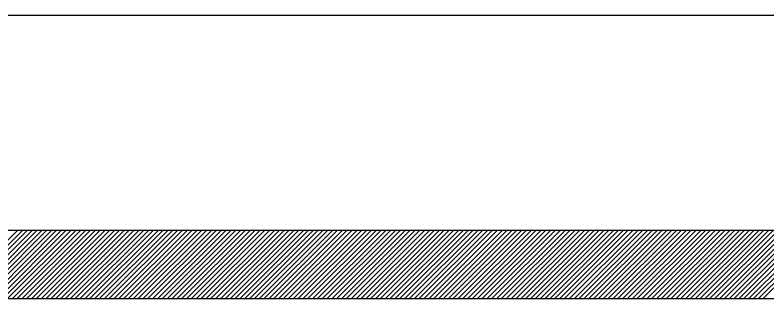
# Model space of a CAD drawing. Extents: x 519536 to 519949, y 326041 to 326519.
# Drawn here: x 519882.799 to 519884.994, y 326058.932 to 326059.76 of the extents above; entities that cross this region are included whole.
import ezdxf

# ---------------------------------------------------------------- set-up
doc = ezdxf.new("R2010")
doc.units = 0
doc.layers.add('RAMI_PLAN_####_TKST_#', color=7, linetype='Continuous')

msp = doc.modelspace()

# ---------------------------------------------------------------- linework, layer by layer
at = {"layer": 'RAMI_PLAN_####_TKST_#'}
for p, q in [((519860.7882, 326059.7601), (519948.9795, 326059.7601)), ((519890.4471, 326059.1317), (519879.363, 326059.1317)), ((519882.6059, 326058.9317), (519882.8059, 326059.1317)), ((519882.6201, 326058.9317), (519882.8201, 326059.1317)), ((519882.6342, 326058.9317), (519882.8342, 326059.1317)), ((519882.6483, 326058.9317), (519882.8483, 326059.1317)), ((519882.6625, 326058.9317), (519882.8625, 326059.1317)), ((519882.6766, 326058.9317), (519882.8766, 326059.1317)), ((519882.6908, 326058.9317), (519882.8908, 326059.1317)), ((519882.7049, 326058.9317), (519882.9049, 326059.1317)), ((519882.7191, 326058.9317), (519882.9191, 326059.1317)), ((519882.7332, 326058.9317), (519882.9332, 326059.1317)), ((519882.7473, 326058.9317), (519882.9473, 326059.1317)), ((519882.7615, 326058.9317), (519882.9615, 326059.1317)), ((519882.7756, 326058.9317), (519882.9756, 326059.1317)), ((519882.7898, 326058.9317), (519882.9898, 326059.1317)), ((519882.8039, 326058.9317), (519883.0039, 326059.1317)), ((519882.8181, 326058.9317), (519883.0181, 326059.1317)), ((519882.8322, 326058.9317), (519883.0322, 326059.1317)), ((519882.8463, 326058.9317), (519883.0463, 326059.1317)), ((519882.8605, 326058.9317), (519883.0605, 326059.1317)), ((519882.8746, 326058.9317), (519883.0746, 326059.1317)), ((519882.8888, 326058.9317), (519883.0888, 326059.1317)), ((519882.9029, 326058.9317), (519883.1029, 326059.1317)), ((519882.917, 326058.9317), (519883.117, 326059.1317)), ((519882.9312, 326058.9317), (519883.1312, 326059.1317)), ((519882.9453, 326058.9317), (519883.1453, 326059.1317)), ((519882.9595, 326058.9317), (519883.1595, 326059.1317)), ((519882.9736, 326058.9317), (519883.1736, 326059.1317)), ((519882.9878, 326058.9317), (519883.1878, 326059.1317)), ((519883.0019, 326058.9317), (519883.2019, 326059.1317)), ((519883.016, 326058.9317), (519883.216, 326059.1317)), ((519883.0302, 326058.9317), (519883.2302, 326059.1317)), ((519883.0443, 326058.9317), (519883.2443, 326059.1317)), ((519883.0585, 326058.9317), (519883.2585, 326059.1317)), ((519883.0726, 326058.9317), (519883.2726, 326059.1317)), ((519883.0868, 326058.9317), (519883.2868, 326059.1317)), ((519883.1009, 326058.9317), (519883.3009, 326059.1317)), ((519883.115, 326058.9317), (519883.315, 326059.1317)), ((519883.1292, 326058.9317), (519883.3292, 326059.1317)), ((519883.1433, 326058.9317), (519883.3433, 326059.1317)), ((519883.1575, 326058.9317), (519883.3575, 326059.1317)), ((519883.1716, 326058.9317), (519883.3716, 326059.1317)), ((519883.1857, 326058.9317), (519883.3857, 326059.1317)), ((519883.1999, 326058.9317), (519883.3999, 326059.1317)), ((519883.214, 326058.9317), (519883.414, 326059.1317)), ((519883.2282, 326058.9317), (519883.4282, 326059.1317)), ((519883.2423, 326058.9317), (519883.4423, 326059.1317)), ((519883.2565, 326058.9317), (519883.4565, 326059.1317)), ((519883.2706, 326058.9317), (519883.4706, 326059.1317)), ((519883.2847, 326058.9317), (519883.4847, 326059.1317)), ((519883.2989, 326058.9317), (519883.4989, 326059.1317)), ((519883.313, 326058.9317), (519883.513, 326059.1317)), ((519883.3272, 326058.9317), (519883.5272, 326059.1317)), ((519883.3413, 326058.9317), (519883.5413, 326059.1317)), ((519883.3555, 326058.9317), (519883.5555, 326059.1317)), ((519883.3696, 326058.9317), (519883.5696, 326059.1317)), ((519883.3837, 326058.9317), (519883.5837, 326059.1317)), ((519883.3979, 326058.9317), (519883.5979, 326059.1317)), ((519883.412, 326058.9317), (519883.612, 326059.1317)), ((519883.4262, 326058.9317), (519883.6262, 326059.1317)), ((519883.4403, 326058.9317), (519883.6403, 326059.1317)), ((519883.4544, 326058.9317), (519883.6544, 326059.1317)), ((519883.4686, 326058.9317), (519883.6686, 326059.1317)), ((519883.4827, 326058.9317), (519883.6827, 326059.1317)), ((519883.4969, 326058.9317), (519883.6969, 326059.1317)), ((519883.511, 326058.9317), (519883.711, 326059.1317)), ((519883.5252, 326058.9317), (519883.7252, 326059.1317)), ((519883.5393, 326058.9317), (519883.7393, 326059.1317)), ((519883.5534, 326058.9317), (519883.7534, 326059.1317)), ((519883.5676, 326058.9317), (519883.7676, 326059.1317)), ((519883.5817, 326058.9317), (519883.7817, 326059.1317)), ((519883.5959, 326058.9317), (519883.7959, 326059.1317)), ((519883.61, 326058.9317), (519883.81, 326059.1317)), ((519883.6242, 326058.9317), (519883.8242, 326059.1317)), ((519883.6383, 326058.9317), (519883.8383, 326059.1317)), ((519883.6524, 326058.9317), (519883.8524, 326059.1317)), ((519883.6666, 326058.9317), (519883.8666, 326059.1317)), ((519883.6807, 326058.9317), (519883.8807, 326059.1317)), ((519883.6949, 326058.9317), (519883.8949, 326059.1317)), ((519883.709, 326058.9317), (519883.909, 326059.1317)), ((519883.7231, 326058.9317), (519883.9231, 326059.1317)), ((519883.7373, 326058.9317), (519883.9373, 326059.1317)), ((519883.7514, 326058.9317), (519883.9514, 326059.1317)), ((519883.7656, 326058.9317), (519883.9656, 326059.1317)), ((519883.7797, 326058.9317), (519883.9797, 326059.1317)), ((519883.7939, 326058.9317), (519883.9939, 326059.1317)), ((519883.808, 326058.9317), (519884.008, 326059.1317)), ((519883.8221, 326058.9317), (519884.0221, 326059.1317)), ((519883.8363, 326058.9317), (519884.0363, 326059.1317)), ((519883.8504, 326058.9317), (519884.0504, 326059.1317)), ((519883.8646, 326058.9317), (519884.0646, 326059.1317)), ((519883.8787, 326058.9317), (519884.0787, 326059.1317)), ((519883.8929, 326058.9317), (519884.0929, 326059.1317)), ((519883.907, 326058.9317), (519884.107, 326059.1317)), ((519883.9211, 326058.9317), (519884.1211, 326059.1317)), ((519883.9353, 326058.9317), (519884.1353, 326059.1317)), ((519883.9494, 326058.9317), (519884.1494, 326059.1317)), ((519883.9636, 326058.9317), (519884.1636, 326059.1317)), ((519883.9777, 326058.9317), (519884.1777, 326059.1317)), ((519883.9918, 326058.9317), (519884.1918, 326059.1317)), ((519884.006, 326058.9317), (519884.206, 326059.1317)), ((519884.0201, 326058.9317), (519884.2201, 326059.1317)), ((519884.0343, 326058.9317), (519884.2343, 326059.1317)), ((519884.0484, 326058.9317), (519884.2484, 326059.1317)), ((519884.0626, 326058.9317), (519884.2626, 326059.1317)), ((519884.0767, 326058.9317), (519884.2767, 326059.1317)), ((519884.0908, 326058.9317), (519884.2908, 326059.1317)), ((519884.105, 326058.9317), (519884.305, 326059.1317)), ((519884.1191, 326058.9317), (519884.3191, 326059.1317)), ((519884.1333, 326058.9317), (519884.3333, 326059.1317)), ((519884.1474, 326058.9317), (519884.3474, 326059.1317)), ((519884.1616, 326058.9317), (519884.3616, 326059.1317)), ((519884.1757, 326058.9317), (519884.3757, 326059.1317)), ((519884.1898, 326058.9317), (519884.3898, 326059.1317)), ((519884.204, 326058.9317), (519884.404, 326059.1317)), ((519884.2181, 326058.9317), (519884.4181, 326059.1317)), ((519884.2323, 326058.9317), (519884.4323, 326059.1317)), ((519884.2464, 326058.9317), (519884.4464, 326059.1317)), ((519884.2606, 326058.9317), (519884.4606, 326059.1317)), ((519884.2747, 326058.9317), (519884.4747, 326059.1317)), ((519884.2888, 326058.9317), (519884.4888, 326059.1317)), ((519884.303, 326058.9317), (519884.503, 326059.1317)), ((519884.3171, 326058.9317), (519884.5171, 326059.1317)), ((519884.3313, 326058.9317), (519884.5313, 326059.1317)), ((519884.3454, 326058.9317), (519884.5454, 326059.1317)), ((519884.3595, 326058.9317), (519884.5595, 326059.1317)), ((519884.3737, 326058.9317), (519884.5737, 326059.1317)), ((519884.3878, 326058.9317), (519884.5878, 326059.1317)), ((519884.402, 326058.9317), (519884.602, 326059.1317)), ((519884.4161, 326058.9317), (519884.6161, 326059.1317)), ((519884.4303, 326058.9317), (519884.6303, 326059.1317)), ((519884.4444, 326058.9317), (519884.6444, 326059.1317)), ((519884.4585, 326058.9317), (519884.6585, 326059.1317)), ((519884.4727, 326058.9317), (519884.6727, 326059.1317)), ((519884.4868, 326058.9317), (519884.6868, 326059.1317)), ((519884.501, 326058.9317), (519884.701, 326059.1317)), ((519884.5151, 326058.9317), (519884.7151, 326059.1317)), ((519884.5293, 326058.9317), (519884.7293, 326059.1317)), ((519884.5434, 326058.9317), (519884.7434, 326059.1317)), ((519884.5575, 326058.9317), (519884.7575, 326059.1317)), ((519884.5717, 326058.9317), (519884.7717, 326059.1317)), ((519884.5858, 326058.9317), (519884.7858, 326059.1317)), ((519884.6, 326058.9317), (519884.8, 326059.1317)), ((519884.6141, 326058.9317), (519884.8141, 326059.1317)), ((519884.6282, 326058.9317), (519884.8282, 326059.1317)), ((519884.6424, 326058.9317), (519884.8424, 326059.1317)), ((519884.6565, 326058.9317), (519884.8565, 326059.1317)), ((519884.6707, 326058.9317), (519884.8707, 326059.1317)), ((519884.6848, 326058.9317), (519884.8848, 326059.1317)), ((519884.699, 326058.9317), (519884.899, 326059.1317)), ((519884.7131, 326058.9317), (519884.9131, 326059.1317)), ((519884.7272, 326058.9317), (519884.9272, 326059.1317)), ((519884.7414, 326058.9317), (519884.9414, 326059.1317)), ((519884.7555, 326058.9317), (519884.9555, 326059.1317)), ((519884.7697, 326058.9317), (519884.9697, 326059.1317)), ((519884.7838, 326058.9317), (519884.9838, 326059.1317)), ((519884.798, 326058.9317), (519884.998, 326059.1317)), ((519884.8121, 326058.9317), (519885.0121, 326059.1317)), ((519884.8262, 326058.9317), (519885.0262, 326059.1317)), ((519884.8404, 326058.9317), (519885.0404, 326059.1317)), ((519884.8545, 326058.9317), (519885.0545, 326059.1317)), ((519884.8687, 326058.9317), (519885.0687, 326059.1317)), ((519884.8828, 326058.9317), (519885.0828, 326059.1317)), ((519884.8969, 326058.9317), (519885.0969, 326059.1317)), ((519884.9111, 326058.9317), (519885.1111, 326059.1317)), ((519884.9252, 326058.9317), (519885.1252, 326059.1317)), ((519884.9394, 326058.9317), (519885.1394, 326059.1317)), ((519884.9535, 326058.9317), (519885.1535, 326059.1317)), ((519884.9677, 326058.9317), (519885.1677, 326059.1317)), ((519884.9818, 326058.9317), (519885.1818, 326059.1317)), ((519887.0228, 326058.9317), (519879.363, 326058.9317))]:
    msp.add_line(p, q, dxfattribs=at)

doc.saveas('drawing.dxf')
